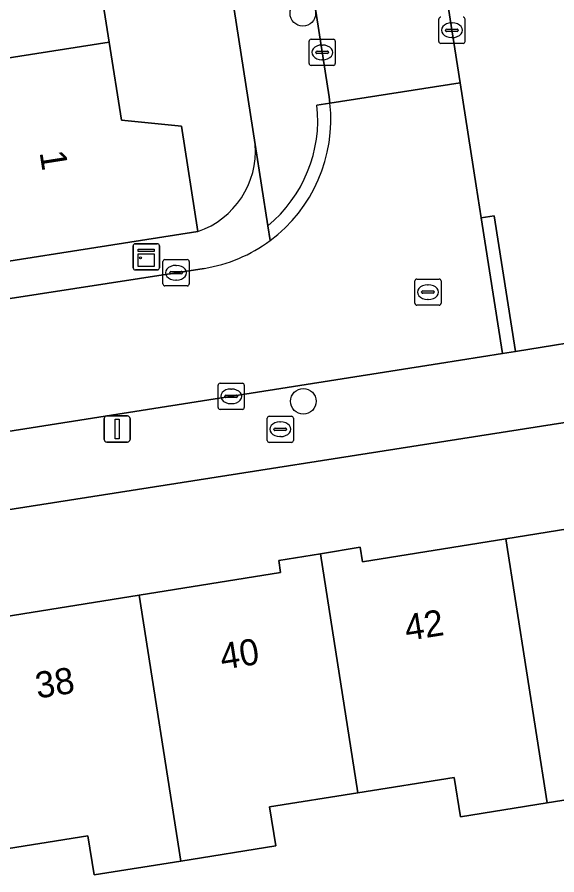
# Model space of a CAD drawing. Extents: x 160077 to 160948, y 386481 to 387498.
# Drawn here: x 160544.36 to 160564.97, y 387128.77 to 387161.54 of the extents above; entities that cross this region are included whole.
import ezdxf

# ---------------------------------------------------------------- set-up
doc = ezdxf.new("R2010")
doc.units = 0
for name, color, linetype in [('IMGEO_Boom', 7, 'Continuous'), ('IMGEO_Brandkraan', 7, 'Continuous'), ('IMGEO_Erf', 7, 'Continuous'), ('IMGEO_Kast', 7, 'Continuous'), ('IMGEO_Kolk', 7, 'Continuous'), ('IMGEO_Lichtmast', 7, 'Continuous'), ('IMGEO_Pand', 7, 'Continuous'), ('IMGEO_Pand_nummerreeks', 7, 'Continuous'), ('IMGEO_Rijbaan_lokaal_open', 7, 'Continuous'), ('IMGEO_Rioolput', 7, 'Continuous'), ('IMGEO_Voetpad_open', 7, 'Continuous')]:
    doc.layers.add(name, color=color, linetype=linetype)

msp = doc.modelspace()

# ---------------------------------------------------------------- linework, layer by layer
at = {"layer": 'IMGEO_Boom'}
for centre in [(160555.269, 387161.683), (160555.287, 387146.862)]:
    msp.add_circle(centre, 0.489, dxfattribs=at)
at = {"layer": 'IMGEO_Brandkraan'}
for p, q in [((160553.906, 387145.368), (160553.906, 387146.22)), ((160553.981, 387146.294), (160554.833, 387146.294)), ((160554.907, 387146.22), (160554.907, 387145.368)), ((160554.394, 387146.074), (160554.419, 387146.074)), ((160554.165, 387145.788), (160554.165, 387145.8)), ((160554.603, 387145.751), (160554.205, 387145.751)), ((160554.208, 387145.837), (160554.606, 387145.837)), ((160554.649, 387145.8), (160554.649, 387145.788)), ((160554.833, 387145.294), (160553.981, 387145.294)), ((160554.417, 387145.514), (160554.392, 387145.514))]:
    msp.add_line(p, q, dxfattribs=at)
for points in [[(160553.906, 387145.368), (160553.906, 387146.22)], [(160553.981, 387146.294), (160554.833, 387146.294)], [(160554.907, 387146.22), (160554.907, 387145.368)], [(160554.833, 387145.294), (160553.981, 387145.294)]]:
    msp.add_lwpolyline(points, dxfattribs=at)
for centre, radius, start, end in [((160553.983, 387146.218), 0.0765, 91.552, 178.448), ((160553.983, 387146.218), 0.0765, 91.552, 178.448), ((160554.831, 387146.218), 0.0765, 1.552, 88.448), ((160554.831, 387146.218), 0.0765, 1.552, 88.448), ((160554.205, 387145.797), 0.0403, 85.8775, 175.7526), ((160554.202, 387145.787), 0.0366, 178.938, 274.7102), ((160554.606, 387145.794), 0.043, 264.8664, 352.4533), ((160554.61, 387145.799), 0.0386, 1.7309, 96.639), ((160553.983, 387145.37), 0.0765, 181.552, 268.448), ((160553.983, 387145.37), 0.0765, 181.552, 268.448), ((160554.831, 387145.37), 0.0765, 271.552, 358.448), ((160554.831, 387145.37), 0.0765, 271.552, 358.448)]:
    msp.add_arc(centre, radius, start, end, dxfattribs=at)
for centre, major_axis, ratio, start_param, end_param in [((160554.393, 387145.794), (-0.387, 0.002), 0.722429, 4.712389, 7.853982), ((160554.418, 387145.794), (-0.39, 0.002), 0.717154, 1.570796, 4.712389)]:
    msp.add_ellipse(centre, major_axis=major_axis, ratio=ratio, start_param=start_param, end_param=end_param, dxfattribs=at)
at = {"layer": 'IMGEO_Erf'}
for points in [[(160553.452, 387156.678), (160538.915, 387250)], [(160543.692, 387187.187), (160546.01, 387186.893), (160546.594, 387183.155), (160547.212, 387179.204), (160545.038, 387178.3), (160545.492, 387175.394), (160545.968, 387172.349), (160548.402, 387172.097), (160548.988, 387168.35), (160549.6, 387164.439), (160547.403, 387163.572), (160547.87, 387160.585), (160548.335, 387157.608), (160550.632, 387157.376), (160551.261, 387153.348)], [(160576.566, 387147.818), (160533.512, 387141.07)], [(160563.021, 387141.612), (160568.475, 387142.486), (160568.385, 387143.046), (160569.927, 387143.293)], [(160555.942, 387141.041), (160557.458, 387141.284), (160557.546, 387140.735), (160563.021, 387141.612)], [(160549.02, 387139.454), (160554.42, 387140.319), (160554.346, 387140.785), (160555.942, 387141.041)], [(160541.949, 387138.824), (160543.454, 387139.065), (160543.532, 387138.575), (160549.02, 387139.454)], [(160571.357, 387134.136), (160568.039, 387133.607), (160568.278, 387132.105), (160564.597, 387131.519)], [(160564.597, 387131.519), (160561.286, 387130.991), (160561.046, 387132.492), (160557.368, 387131.906)], [(160557.368, 387131.906), (160553.994, 387131.368), (160554.231, 387129.876), (160550.605, 387129.298)], [(160550.605, 387129.298), (160547.298, 387128.771), (160547.06, 387130.262), (160543.378, 387129.675)]]:
    msp.add_lwpolyline(points, dxfattribs=at)
msp.add_arc((160550.188, 387156.44), 3.273, 289.1422, 4.1713, dxfattribs=at)
at = {"layer": 'IMGEO_Kast'}
for p, q in [((160548.788, 387151.957), (160548.788, 387152.798)), ((160548.788, 387152.798), (160548.788, 387151.957)), ((160548.863, 387152.882), (160549.704, 387152.882)), ((160549.704, 387152.882), (160548.863, 387152.882)), ((160549.788, 387152.807), (160549.788, 387151.966)), ((160549.788, 387151.966), (160549.788, 387152.807)), ((160549.713, 387151.882), (160548.872, 387151.882)), ((160548.872, 387151.882), (160549.713, 387151.882))]:
    msp.add_line(p, q, dxfattribs=at)
for points in [[(160548.983, 387152.672), (160549.583, 387152.672), (160549.583, 387152.587), (160548.983, 387152.587), (160548.983, 387152.672)], [(160548.983, 387152.497), (160549.583, 387152.497), (160549.583, 387152.008), (160548.983, 387152.008), (160548.983, 387152.497)]]:
    msp.add_lwpolyline(points, dxfattribs=at)
msp.add_circle((160549.067, 387152.346), 0.0377, dxfattribs=at)
for centre, start, end in [((160548.866, 387152.804), 92.4484, 184.2845), ((160548.866, 387152.804), 92.4484, 184.2845), ((160549.71, 387152.804), 2.4484, 94.2845), ((160549.71, 387152.804), 2.4484, 94.2845), ((160548.866, 387151.96), 182.4484, 274.2845), ((160548.866, 387151.96), 182.4484, 274.2845), ((160549.71, 387151.96), 272.4484, 4.2845), ((160549.71, 387151.96), 272.4484, 4.2845)]:
    msp.add_arc(centre, 0.0779, start, end, dxfattribs=at)
at = {"layer": 'IMGEO_Kolk'}
for p, q in [((160560.462, 387160.612), (160560.462, 387161.464)), ((160560.95, 387161.318), (160560.975, 387161.318)), ((160561.463, 387161.464), (160561.463, 387160.612)), ((160560.721, 387161.032), (160560.721, 387161.044)), ((160561.159, 387160.995), (160560.761, 387160.995)), ((160560.764, 387161.081), (160561.162, 387161.081)), ((160561.205, 387161.044), (160561.205, 387161.032)), ((160555.583, 387160.693), (160556.435, 387160.693)), ((160560.973, 387160.758), (160560.948, 387160.758)), ((160555.508, 387159.767), (160555.508, 387160.619)), ((160555.996, 387160.473), (160556.021, 387160.473)), ((160556.509, 387160.619), (160556.509, 387159.767)), ((160561.389, 387160.538), (160560.537, 387160.538)), ((160555.767, 387160.187), (160555.767, 387160.199)), ((160556.205, 387160.15), (160555.807, 387160.15)), ((160555.81, 387160.236), (160556.208, 387160.236)), ((160556.251, 387160.199), (160556.251, 387160.187)), ((160556.435, 387159.693), (160555.583, 387159.693)), ((160556.019, 387159.913), (160555.994, 387159.913)), ((160549.926, 387151.348), (160549.926, 387152.2)), ((160550.001, 387152.274), (160550.853, 387152.274)), ((160550.927, 387152.2), (160550.927, 387151.348)), ((160550.185, 387151.768), (160550.185, 387151.78)), ((160550.228, 387151.817), (160550.626, 387151.817)), ((160550.414, 387152.054), (160550.439, 387152.054)), ((160550.669, 387151.78), (160550.669, 387151.768)), ((160550.623, 387151.731), (160550.225, 387151.731)), ((160550.437, 387151.494), (160550.412, 387151.494)), ((160550.853, 387151.274), (160550.001, 387151.274)), ((160552.106, 387147.552), (160552.958, 387147.552)), ((160552.031, 387146.626), (160552.031, 387147.478)), ((160552.519, 387147.332), (160552.544, 387147.332)), ((160553.032, 387147.478), (160553.032, 387146.626)), ((160552.29, 387147.046), (160552.29, 387147.058)), ((160552.728, 387147.009), (160552.33, 387147.009)), ((160552.333, 387147.095), (160552.731, 387147.095)), ((160552.774, 387147.058), (160552.774, 387147.046)), ((160552.958, 387146.552), (160552.106, 387146.552)), ((160552.542, 387146.772), (160552.517, 387146.772))]:
    msp.add_line(p, q, dxfattribs=at)
for points in [[(160560.462, 387160.612), (160560.462, 387161.464)], [(160561.463, 387161.464), (160561.463, 387160.612)], [(160555.583, 387160.693), (160556.435, 387160.693)], [(160555.508, 387159.767), (160555.508, 387160.619)], [(160556.509, 387160.619), (160556.509, 387159.767)], [(160561.389, 387160.538), (160560.537, 387160.538)], [(160556.435, 387159.693), (160555.583, 387159.693)], [(160549.926, 387151.348), (160549.926, 387152.2)], [(160550.001, 387152.274), (160550.853, 387152.274)], [(160550.927, 387152.2), (160550.927, 387151.348)], [(160550.853, 387151.274), (160550.001, 387151.274)], [(160552.106, 387147.552), (160552.958, 387147.552)], [(160552.031, 387146.626), (160552.031, 387147.478)], [(160553.032, 387147.478), (160553.032, 387146.626)], [(160552.958, 387146.552), (160552.106, 387146.552)]]:
    msp.add_lwpolyline(points, dxfattribs=at)
for centre, radius, start, end in [((160560.539, 387161.462), 0.0765, 91.552, 178.448), ((160560.539, 387161.462), 0.0765, 91.552, 178.448), ((160561.387, 387161.462), 0.0765, 1.552, 88.448), ((160561.387, 387161.462), 0.0765, 1.552, 88.448), ((160560.761, 387161.041), 0.0403, 85.8775, 175.7526), ((160560.758, 387161.031), 0.0366, 178.938, 274.7102), ((160561.162, 387161.038), 0.043, 264.8664, 352.4533), ((160561.166, 387161.043), 0.0386, 1.7309, 96.639), ((160555.585, 387160.617), 0.0765, 91.552, 178.448), ((160555.585, 387160.617), 0.0765, 91.552, 178.448), ((160556.433, 387160.617), 0.0765, 1.552, 88.448), ((160556.433, 387160.617), 0.0765, 1.552, 88.448), ((160560.539, 387160.614), 0.0765, 181.552, 268.448), ((160560.539, 387160.614), 0.0765, 181.552, 268.448), ((160561.387, 387160.614), 0.0765, 271.552, 358.448), ((160561.387, 387160.614), 0.0765, 271.552, 358.448), ((160555.807, 387160.196), 0.0403, 85.8775, 175.7526), ((160555.804, 387160.186), 0.0366, 178.938, 274.7102), ((160556.208, 387160.193), 0.043, 264.8664, 352.4533), ((160556.212, 387160.198), 0.0386, 1.7309, 96.639), ((160555.585, 387159.769), 0.0765, 181.552, 268.448), ((160555.585, 387159.769), 0.0765, 181.552, 268.448), ((160556.433, 387159.769), 0.0765, 271.552, 358.448), ((160556.433, 387159.769), 0.0765, 271.552, 358.448), ((160550.003, 387152.198), 0.0765, 91.552, 178.448), ((160550.003, 387152.198), 0.0765, 91.552, 178.448), ((160550.851, 387152.198), 0.0765, 1.552, 88.448), ((160550.851, 387152.198), 0.0765, 1.552, 88.448), ((160550.225, 387151.777), 0.0403, 85.8775, 175.7526), ((160550.63, 387151.779), 0.0386, 1.7309, 96.639), ((160550.222, 387151.767), 0.0366, 178.938, 274.7102), ((160550.626, 387151.774), 0.043, 264.8664, 352.4533), ((160550.003, 387151.35), 0.0765, 181.552, 268.448), ((160550.003, 387151.35), 0.0765, 181.552, 268.448), ((160550.851, 387151.35), 0.0765, 271.552, 358.448), ((160550.851, 387151.35), 0.0765, 271.552, 358.448), ((160552.108, 387147.476), 0.0765, 91.552, 178.448), ((160552.108, 387147.476), 0.0765, 91.552, 178.448), ((160552.956, 387147.476), 0.0765, 1.552, 88.448), ((160552.956, 387147.476), 0.0765, 1.552, 88.448), ((160552.33, 387147.055), 0.0403, 85.8775, 175.7526), ((160552.327, 387147.045), 0.0366, 178.938, 274.7102), ((160552.731, 387147.052), 0.043, 264.8664, 352.4533), ((160552.735, 387147.057), 0.0386, 1.7309, 96.639), ((160552.108, 387146.628), 0.0765, 181.552, 268.448), ((160552.108, 387146.628), 0.0765, 181.552, 268.448), ((160552.956, 387146.628), 0.0765, 271.552, 358.448), ((160552.956, 387146.628), 0.0765, 271.552, 358.448)]:
    msp.add_arc(centre, radius, start, end, dxfattribs=at)
for centre, major_axis, ratio, start_param, end_param in [((160560.949, 387161.038), (-0.387, 0.002), 0.722429, 4.712389, 7.853982), ((160560.974, 387161.038), (-0.39, 0.002), 0.717154, 1.570796, 4.712389), ((160555.995, 387160.193), (-0.387, 0.002), 0.722429, 4.712389, 7.853982), ((160556.02, 387160.193), (-0.39, 0.002), 0.717154, 1.570796, 4.712389), ((160550.413, 387151.774), (-0.387, 0.002), 0.722429, 4.712389, 7.853982), ((160550.438, 387151.774), (-0.39, 0.002), 0.717154, 1.570796, 4.712389), ((160552.518, 387147.052), (-0.387, 0.002), 0.722429, 4.712389, 7.853982), ((160552.543, 387147.052), (-0.39, 0.002), 0.717154, 1.570796, 4.712389)]:
    msp.add_ellipse(centre, major_axis=major_axis, ratio=ratio, start_param=start_param, end_param=end_param, dxfattribs=at)
at = {"layer": 'IMGEO_Lichtmast'}
for p, q in [((160547.778, 387146.304), (160548.568, 387146.304)), ((160548.568, 387146.304), (160547.778, 387146.304)), ((160547.678, 387145.404), (160547.678, 387146.204)), ((160547.678, 387146.204), (160547.678, 387145.404)), ((160548.668, 387146.204), (160548.668, 387145.404)), ((160548.668, 387145.404), (160548.668, 387146.204)), ((160548.568, 387145.304), (160547.778, 387145.304)), ((160547.778, 387145.304), (160548.568, 387145.304))]:
    msp.add_line(p, q, dxfattribs=at)
msp.add_lwpolyline([(160548.098, 387146.179), (160548.248, 387146.179), (160548.248, 387145.429), (160548.098, 387145.429), (160548.098, 387146.179)], dxfattribs=at)
for centre, start, end in [((160547.778, 387146.204), 90, 180), ((160547.778, 387146.204), 90, 180), ((160548.568, 387146.204), 0, 90), ((160548.568, 387146.204), 360, 90), ((160547.778, 387145.404), 180, 270), ((160547.778, 387145.404), 180, 270), ((160548.568, 387145.404), 270, 0), ((160548.568, 387145.404), 270, 0)]:
    msp.add_arc(centre, 0.1, start, end, dxfattribs=at)
at = {"layer": 'IMGEO_Pand'}
for points in [[(160537.44, 387166.544), (160538.008, 387162.82), (160534.054, 387162.217), (160531.612, 387161.835), (160532.176, 387158.13), (160534.619, 387158.512), (160547.87, 387160.585), (160547.403, 387163.572), (160549.6, 387164.439), (160548.988, 387168.35)], [(160550.632, 387157.376), (160548.335, 387157.608), (160547.87, 387160.585), (160534.619, 387158.512), (160535.102, 387155.341), (160535.192, 387154.753), (160539.13, 387155.354), (160539.726, 387151.544), (160551.261, 387153.348)], [(160569.927, 387143.293), (160568.385, 387143.046), (160568.475, 387142.486), (160563.021, 387141.612), (160564.597, 387131.519), (160568.278, 387132.105), (160568.039, 387133.607), (160571.357, 387134.136)], [(160557.368, 387131.906), (160561.046, 387132.492), (160561.286, 387130.991), (160564.597, 387131.519), (160563.021, 387141.612), (160557.546, 387140.735), (160557.458, 387141.284), (160555.942, 387141.041)], [(160555.942, 387141.041), (160554.346, 387140.785), (160554.42, 387140.319), (160549.02, 387139.454), (160550.605, 387129.298), (160554.231, 387129.876), (160553.994, 387131.368), (160557.368, 387131.906)], [(160543.378, 387129.675), (160547.06, 387130.262), (160547.298, 387128.771), (160550.605, 387129.298), (160549.02, 387139.454), (160543.532, 387138.575), (160543.454, 387139.065), (160541.949, 387138.824)]]:
    msp.add_lwpolyline(points, close=True, dxfattribs=at)
at = {"layer": 'IMGEO_Rijbaan_lokaal_open'}
for points in [[(160543.513, 387240.213), (160544.791, 387232.064), (160545.87, 387225.181), (160547.086, 387217.428), (160548.152, 387210.65), (160549.514, 387201.989), (160550.594, 387195.116), (160551.431, 387189.794), (160551.844, 387187.122), (160552.768, 387181.146), (160553.981, 387173.308), (160555.031, 387166.519), (160556.271, 387158.499), (160556.303, 387158.257), (160561.276, 387159.035), (160560.489, 387164.066), (160559.99, 387167.255), (160557.293, 387184.493), (160557.248, 387184.51), (160554.641, 387200.91), (160554.745, 387200.951), (160554.548, 387202.204), (160550.641, 387227.096)], [(160560.487, 387148.307), (160562.894, 387148.69), (160562.083, 387153.875), (160561.893, 387155.088), (160561.276, 387159.035), (160556.303, 387158.257)], [(160551.502, 387151.942), (160527.693, 387148.256), (160525.948, 387147.982), (160522.624, 387147.455), (160518.297, 387146.776), (160500, 387143.854), (160493.782, 387142.868), (160463.21, 387138.021)], [(160461.484, 387132.784), (160462.906, 387132.966), (160489.417, 387137.116), (160500, 387138.779), (160517.735, 387141.567), (160517.975, 387141.6), (160534.205, 387144.195), (160534.212, 387144.165), (160560.487, 387148.307)]]:
    msp.add_lwpolyline(points, dxfattribs=at)
for centre, radius, start, end in [((160550.576, 387157.624), 5.762, 306.6593, 6.3029), ((160550.587, 387157.624), 5.756, 279.1516, 306.5728)]:
    msp.add_arc(centre, radius, start, end, dxfattribs=at)
at = {"layer": 'IMGEO_Rioolput'}
for p, q in [((160559.548, 387150.608), (160559.548, 387151.46)), ((160559.623, 387151.534), (160560.475, 387151.534)), ((160560.549, 387151.46), (160560.549, 387150.608)), ((160560.036, 387151.314), (160560.061, 387151.314)), ((160559.807, 387151.028), (160559.807, 387151.04)), ((160560.245, 387150.991), (160559.847, 387150.991)), ((160559.85, 387151.077), (160560.248, 387151.077)), ((160560.291, 387151.04), (160560.291, 387151.028)), ((160560.475, 387150.534), (160559.623, 387150.534)), ((160560.059, 387150.754), (160560.034, 387150.754))]:
    msp.add_line(p, q, dxfattribs=at)
for points in [[(160559.548, 387150.608), (160559.548, 387151.46)], [(160559.623, 387151.534), (160560.475, 387151.534)], [(160560.549, 387151.46), (160560.549, 387150.608)], [(160560.475, 387150.534), (160559.623, 387150.534)]]:
    msp.add_lwpolyline(points, dxfattribs=at)
for centre, radius, start, end in [((160559.625, 387151.458), 0.0765, 91.552, 178.448), ((160559.625, 387151.458), 0.0765, 91.552, 178.448), ((160560.473, 387151.458), 0.0765, 1.552, 88.448), ((160560.473, 387151.458), 0.0765, 1.552, 88.448), ((160559.847, 387151.037), 0.0403, 85.8775, 175.7526), ((160559.844, 387151.027), 0.0366, 178.938, 274.7102), ((160560.248, 387151.034), 0.043, 264.8664, 352.4533), ((160560.252, 387151.039), 0.0386, 1.7309, 96.639), ((160559.625, 387150.61), 0.0765, 181.552, 268.448), ((160559.625, 387150.61), 0.0765, 181.552, 268.448), ((160560.473, 387150.61), 0.0765, 271.552, 358.448), ((160560.473, 387150.61), 0.0765, 271.552, 358.448)]:
    msp.add_arc(centre, radius, start, end, dxfattribs=at)
for centre, major_axis, ratio, start_param, end_param in [((160560.035, 387151.034), (-0.387, 0.002), 0.722429, 4.712389, 7.853982), ((160560.06, 387151.034), (-0.39, 0.002), 0.717154, 1.570796, 4.712389)]:
    msp.add_ellipse(centre, major_axis=major_axis, ratio=ratio, start_param=start_param, end_param=end_param, dxfattribs=at)
at = {"layer": 'IMGEO_Voetpad_open'}
for points in [[(160538.915, 387250), (160553.452, 387156.678), (160553.93, 387153.57)], [(160555.808, 387158.182), (160556.303, 387158.257), (160556.271, 387158.499), (160555.031, 387166.519), (160554.537, 387166.444), (160553.487, 387173.233), (160553.981, 387173.308), (160552.768, 387181.146), (160552.274, 387181.071), (160551.35, 387187.047), (160551.844, 387187.122), (160551.431, 387189.794), (160550.594, 387195.116), (160550.1, 387195.04), (160549.02, 387201.913), (160549.514, 387201.989), (160548.152, 387210.65)], [(160557.293, 387184.493), (160559.99, 387167.255), (160560.484, 387167.331), (160560.983, 387164.142), (160560.489, 387164.066), (160561.276, 387159.035), (160561.893, 387155.088), (160562.083, 387153.875), (160562.576, 387153.952), (160563.387, 387148.767), (160566.846, 387149.32), (160566.043, 387154.587), (160565.357, 387159.085)], [(160622.849, 387158.043), (160621.92, 387157.879), (160611.294, 387156.291), (160601.186, 387154.687), (160601.189, 387154.665), (160595.546, 387153.889), (160566.846, 387149.32), (160563.387, 387148.767), (160562.894, 387148.69), (160560.487, 387148.307), (160534.212, 387144.165)], [(160556.303, 387158.257), (160555.808, 387158.182)], [(160554.016, 387153.002), (160553.93, 387153.57), (160553.452, 387156.678)], [(160553.93, 387153.57), (160554.016, 387153.002)], [(160551.261, 387153.348), (160539.726, 387151.544), (160537.899, 387151.255), (160525.725, 387149.326), (160525.778, 387149.084), (160525.948, 387147.982), (160527.693, 387148.256), (160551.502, 387151.942)], [(160529.601, 387140.55), (160533.487, 387141.133), (160533.512, 387141.07), (160576.566, 387147.818), (160577.918, 387148.033), (160599.798, 387151.446)]]:
    msp.add_lwpolyline(points, dxfattribs=at)
msp.add_lwpolyline([(160562.894, 387148.69), (160563.387, 387148.767), (160562.576, 387153.952), (160562.083, 387153.875)], close=True, dxfattribs=at)
for centre, radius, start, end in [((160550.59, 387157.618), 5.249, 309.5245, 6.1633), ((160550.59, 387157.618), 5.249, 309.5245, 6.1633), ((160550.576, 387157.624), 5.762, 306.6593, 6.3029), ((160550.188, 387156.44), 3.273, 289.1422, 4.1713), ((160550.587, 387157.624), 5.756, 279.1516, 306.5728)]:
    msp.add_arc(centre, radius, start, end, dxfattribs=at)

# ---------------------------------------------------------------- texts
at = {"layer": 'IMGEO_Pand_nummerreeks'}
for s, rotation, p in [('1', 278.8692, (160545.209, 387156.374)), ('42', 8.8756, (160559.237, 387137.707)), ('40', 8.8756, (160552.187, 387136.606)), ('38', 8.8756, (160545.131, 387135.504))]:
    msp.add_text(s, height=1, rotation=rotation, dxfattribs=at).set_placement(p)

doc.saveas('drawing.dxf')
